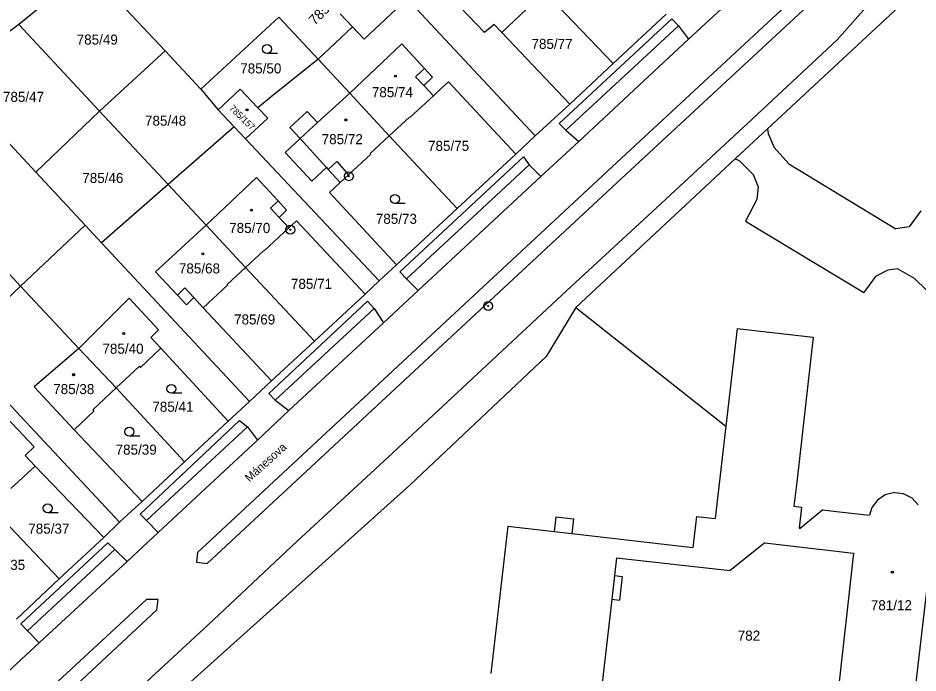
# Model space of a CAD drawing. Extents: x -593183 to -588034, y -1130415 to -1124994.
# Drawn here: x -591754 to -591601.8, y -1128669 to -1128558.2 of the extents above; entities that cross this region are included whole.
import ezdxf

# ---------------------------------------------------------------- set-up
doc = ezdxf.new("R2010")
doc.units = 0
for name, color, linetype in [('Vrstva 1', 7, 'Continuous'), ('Vrstva 15', 7, 'Continuous'), ('Vrstva 18', 7, 'Continuous'), ('Vrstva 19', 7, 'Continuous'), ('Vrstva 24', 7, 'Continuous'), ('Vrstva 25', 7, 'Continuous'), ('Vrstva 4', 7, 'Continuous')]:
    doc.layers.add(name, color=color, linetype=linetype)

msp = doc.modelspace()

# ---------------------------------------------------------------- linework, layer by layer
at = {"layer": 'Vrstva 1'}
for p, q in [((-591742.17, -1128549.82), (-591753.86, -1128559.37)), ((-591742.17, -1128549.82), (-591729.12, -1128563.82)), ((-591664.94, -1128553.81), (-591672.15, -1128560.71)), ((-591664.94, -1128553.81), (-591653.34, -1128565.95)), ((-591601.87, -1128553.34), (-591627.26, -1128577)), ((-591688.2, -1128554.95), (-591666.52, -1128578.2)), ((-591634.28, -1128556.01), (-591640.61, -1128561.84)), ((-591709.88, -1128558.08), (-591723.08, -1128570.3)), ((-591709.88, -1128558.08), (-591703.25, -1128565.19)), ((-591699.48, -1128557.52), (-591697.44, -1128559.71)), ((-591644.37, -1128557.61), (-591653.34, -1128565.95)), ((-591753.86, -1128559.37), (-591765.98, -1128568.19)), ((-591753.86, -1128559.37), (-591740.18, -1128574.02)), ((-591697.44, -1128559.71), (-591703.25, -1128565.19)), ((-591672.15, -1128560.71), (-591660.7, -1128572.79)), ((-591640.61, -1128561.84), (-591659.15, -1128579.12)), ((-591729.12, -1128563.82), (-591740.18, -1128574.02)), ((-591729.12, -1128563.82), (-591723.08, -1128570.3)), ((-591703.25, -1128565.19), (-591711.16, -1128571.59)), ((-591703.25, -1128565.19), (-591697.88, -1128570.94)), ((-591653.34, -1128565.95), (-591660.7, -1128572.79)), ((-591765.98, -1128568.19), (-591750.98, -1128584.3)), ((-591681.2, -1128569.05), (-591682.25, -1128570.01)), ((-591681.2, -1128569.05), (-591669.82, -1128581.26)), ((-591723.08, -1128570.3), (-591720.12, -1128573.8)), ((-591716.4, -1128570.28), (-591720.12, -1128573.8)), ((-591716.4, -1128570.28), (-591713.41, -1128573.43)), ((-591697.88, -1128570.94), (-591691.23, -1128578.19)), ((-591682.25, -1128570.01), (-591683.75, -1128571.4)), ((-591711.16, -1128571.59), (-591713.41, -1128573.43)), ((-591683.75, -1128571.4), (-591687.73, -1128575.1)), ((-591740.18, -1128574.02), (-591750.98, -1128584.3)), ((-591740.18, -1128574.02), (-591728.6, -1128586.41)), ((-591720.12, -1128573.8), (-591717.4, -1128576.67)), ((-591713.41, -1128573.43), (-591711.76, -1128575.16)), ((-591660.7, -1128572.79), (-591666.52, -1128578.2)), ((-591711.76, -1128575.16), (-591715.49, -1128578.68)), ((-591687.81, -1128575), (-591691.23, -1128578.19)), ((-591687.81, -1128575), (-591687.73, -1128575.1)), ((-591717.4, -1128576.67), (-591728.6, -1128586.41)), ((-591717.4, -1128576.67), (-591715.49, -1128578.68)), ((-591627.26, -1128577), (-591632.71, -1128582.09)), ((-591715.49, -1128578.68), (-591692.89, -1128602.69)), ((-591691.23, -1128578.19), (-591694.43, -1128581.16)), ((-591691.23, -1128578.19), (-591679.71, -1128590.44)), ((-591666.52, -1128578.2), (-591669.82, -1128581.26)), ((-591659.15, -1128579.12), (-591665.56, -1128585.07)), ((-591694.34, -1128581.26), (-591698.1, -1128584.75)), ((-591694.43, -1128581.16), (-591694.34, -1128581.26)), ((-591669.82, -1128581.26), (-591679.71, -1128590.44)), ((-591632.71, -1128582.09), (-591659.65, -1128607.2)), ((-591750.98, -1128584.3), (-591742.62, -1128593.28)), ((-591698.1, -1128584.75), (-591699.5, -1128586.05)), ((-591699.5, -1128586.05), (-591701.33, -1128587.76)), ((-591665.56, -1128585.07), (-591686.34, -1128604.35)), ((-591728.6, -1128586.41), (-591739.83, -1128596.28)), ((-591728.6, -1128586.41), (-591722.17, -1128593.27)), ((-591701.33, -1128587.76), (-591689.96, -1128599.97)), ((-591679.71, -1128590.44), (-591689.96, -1128599.97)), ((-591742.62, -1128593.28), (-591753.53, -1128603.62)), ((-591742.62, -1128593.28), (-591739.83, -1128596.28)), ((-591722.17, -1128593.27), (-591715.51, -1128600.42)), ((-591708.18, -1128593.75), (-591712.35, -1128597.64)), ((-591706.87, -1128592.54), (-591708.18, -1128593.75)), ((-591706.87, -1128592.54), (-591695.3, -1128604.93)), ((-591762.22, -1128594.28), (-591753.53, -1128603.62)), ((-591739.83, -1128596.28), (-591714.86, -1128623.1)), ((-591712.43, -1128597.55), (-591715.51, -1128600.42)), ((-591712.43, -1128597.55), (-591712.35, -1128597.64)), ((-591689.96, -1128599.97), (-591692.89, -1128602.69)), ((-591715.51, -1128600.42), (-591718.61, -1128603.32)), ((-591715.51, -1128600.42), (-591703.87, -1128612.89)), ((-591692.89, -1128602.69), (-591695.3, -1128604.93)), ((-591753.53, -1128603.62), (-591764.43, -1128613.95)), ((-591753.53, -1128603.62), (-591743.71, -1128614.16)), ((-591718.53, -1128603.41), (-591722.65, -1128607.25)), ((-591718.61, -1128603.32), (-591718.53, -1128603.41)), ((-591686.34, -1128604.35), (-591692.16, -1128609.78)), ((-591695.3, -1128604.93), (-591703.87, -1128612.89)), ((-591722.65, -1128607.25), (-591711.12, -1128619.63)), ((-591659.65, -1128607.2), (-591664.66, -1128615.49)), ((-591659.65, -1128607.2), (-591634.3, -1128627.26)), ((-591692.16, -1128609.78), (-591708.19, -1128624.66)), ((-591632.4, -1128610.75), (-591634.3, -1128627.26)), ((-591632.4, -1128610.75), (-591619.56, -1128612.22)), ((-591703.87, -1128612.89), (-591711.12, -1128619.63)), ((-591619.56, -1128612.22), (-591622.32, -1128636.74)), ((-591743.71, -1128614.16), (-591737.38, -1128620.79)), ((-591729.82, -1128614.09), (-591733.26, -1128617.34)), ((-591729.82, -1128614.09), (-591718.46, -1128626.42)), ((-591664.66, -1128615.49), (-591687.69, -1128637.18)), ((-591733.46, -1128617.12), (-591737.38, -1128620.79)), ((-591733.46, -1128617.12), (-591733.26, -1128617.34)), ((-591711.12, -1128619.63), (-591714.86, -1128623.1)), ((-591758.36, -1128620.45), (-591736.83, -1128643.52)), ((-591737.38, -1128620.79), (-591741.33, -1128624.52)), ((-591737.38, -1128620.79), (-591725.84, -1128633.31)), ((-591714.86, -1128623.1), (-591718.46, -1128626.42)), ((-591741.14, -1128624.72), (-591744.49, -1128627.88)), ((-591741.33, -1128624.52), (-591741.14, -1128624.72)), ((-591708.19, -1128624.66), (-591713.47, -1128629.64)), ((-591718.46, -1128626.42), (-591725.84, -1128633.31)), ((-591634.3, -1128627.26), (-591636.09, -1128642.89)), ((-591744.49, -1128627.88), (-591732.99, -1128640.02)), ((-591713.47, -1128629.64), (-591730.3, -1128645.29)), ((-591725.84, -1128633.31), (-591732.99, -1128640.02)), ((-591751.08, -1128634.06), (-591755.18, -1128637.81)), ((-591751.08, -1128634.06), (-591739.49, -1128646.1)), ((-591687.69, -1128637.18), (-591726.9, -1128672.47)), ((-591622.32, -1128636.74), (-591622.78, -1128640.79)), ((-591607.37, -1128638.91), (-591608.69, -1128639.8)), ((-591605.78, -1128638.52), (-591607.37, -1128638.91)), ((-591605.78, -1128638.52), (-591604.31, -1128638.67)), ((-591604.31, -1128638.67), (-591602.85, -1128639.43)), ((-591602.85, -1128639.43), (-591601.76, -1128640.58)), ((-591758.6, -1128640.9), (-591747.04, -1128653.1)), ((-591732.99, -1128640.02), (-591735.37, -1128642.15)), ((-591622.78, -1128640.79), (-591621.52, -1128640.98)), ((-591621.52, -1128640.98), (-591621.91, -1128644.52)), ((-591609.62, -1128641.03), (-591610.01, -1128642.35)), ((-591608.69, -1128639.8), (-591609.62, -1128641.03)), ((-591735.37, -1128642.15), (-591736.83, -1128643.52)), ((-591639.29, -1128642.56), (-591639.86, -1128647.79)), ((-591639.29, -1128642.56), (-591636.09, -1128642.89)), ((-591617.89, -1128641.45), (-591621.73, -1128644.58)), ((-591617.89, -1128641.45), (-591616.11, -1128641.65)), ((-591616.11, -1128641.65), (-591610.01, -1128642.35)), ((-591736.83, -1128643.52), (-591739.49, -1128646.1)), ((-591663.02, -1128642.64), (-591663.33, -1128645.08)), ((-591663.02, -1128642.64), (-591660.08, -1128642.97)), ((-591660.08, -1128642.97), (-591660.34, -1128645.43)), ((-591730.3, -1128645.29), (-591735.54, -1128650.18)), ((-591671.18, -1128644.17), (-591674.06, -1128669.12)), ((-591671.18, -1128644.17), (-591663.33, -1128645.08)), ((-591660.34, -1128645.43), (-591639.86, -1128647.79)), ((-591621.91, -1128644.52), (-591621.73, -1128644.58)), ((-591739.49, -1128646.1), (-591747.04, -1128653.1)), ((-591627.7, -1128647.01), (-591633.59, -1128651.7)), ((-591627.7, -1128647.01), (-591612.72, -1128648.77)), ((-591735.54, -1128650.18), (-591750.39, -1128663.95)), ((-591652.81, -1128649.57), (-591653.15, -1128652.55)), ((-591652.81, -1128649.57), (-591633.59, -1128651.7)), ((-591612.72, -1128648.77), (-591616.04, -1128678.47)), ((-591747.04, -1128653.1), (-591754.23, -1128659.9)), ((-591653.15, -1128652.55), (-591651.81, -1128652.73)), ((-591651.81, -1128652.73), (-591652.26, -1128656.7)), ((-591600.28, -1128654.18), (-591603.29, -1128679.92)), ((-591653.6, -1128656.52), (-591655.29, -1128671.27)), ((-591653.6, -1128656.52), (-591652.26, -1128656.7)), ((-591750.39, -1128663.95), (-591755.79, -1128668.95))]:
    msp.add_line(p, q, dxfattribs=at)
at = {"layer": 'Vrstva 24'}
for centre, radius in [((-591698.03, -1128585.01), 0.75), ((-591698.03, -1128585.01), 0.0903), ((-591707.93, -1128594.06), 0.75), ((-591707.93, -1128594.06), 0.0903), ((-591674.48, -1128606.97), 0.75), ((-591674.48, -1128606.97), 0.0903)]:
    msp.add_circle(centre, radius, dxfattribs=at)
at = {"layer": 'Vrstva 25'}
for p, q in [((-591710.12, -1128564.24), (-591711.87, -1128564.24)), ((-591688.5, -1128589.6), (-591690.25, -1128589.6)), ((-591726.29, -1128621.72), (-591728.04, -1128621.72)), ((-591733.4, -1128628.97), (-591735.15, -1128628.97)), ((-591747.2, -1128641.92), (-591748.95, -1128641.92))]:
    msp.add_line(p, q, dxfattribs=at)
for centre, radius in [((-591711.87, -1128563.49), 0.75), ((-591690.16, -1128568.09), 0.175), ((-591690.16, -1128568.09), 0.15), ((-591715.26, -1128573.78), 0.175), ((-591715.26, -1128573.78), 0.15), ((-591698.55, -1128575.49), 0.175), ((-591698.55, -1128575.49), 0.15), ((-591690.25, -1128588.85), 0.75), ((-591714.51, -1128590.74), 0.175), ((-591714.51, -1128590.74), 0.15), ((-591722.72, -1128598.14), 0.175), ((-591722.72, -1128598.14), 0.15), ((-591736.1, -1128611.61), 0.175), ((-591736.1, -1128611.61), 0.15), ((-591744.57, -1128618.57), 0.175), ((-591744.57, -1128618.57), 0.15), ((-591728.04, -1128620.97), 0.75), ((-591735.15, -1128628.22), 0.75), ((-591748.95, -1128641.17), 0.75), ((-591606.15, -1128651.98), 0.175), ((-591606.15, -1128651.98), 0.15)]:
    msp.add_circle(centre, radius, dxfattribs=at)
at = {"layer": 'Vrstva 4'}
for p, q in [((-591610.72, -1128543.68), (-591652.72, -1128582.71)), ((-591609.02, -1128545.54), (-591651.16, -1128584.67)), ((-591688.2, -1128554.95), (-591695.46, -1128561.82)), ((-591680.62, -1128554.89), (-591675.08, -1128560.67)), ((-591609.79, -1128555.5), (-591615.47, -1128561.95)), ((-591643.43, -1128558.38), (-591662.5, -1128576.1)), ((-591643.43, -1128558.38), (-591642.32, -1128559.58)), ((-591697.44, -1128559.71), (-591695.46, -1128561.82)), ((-591673.48, -1128559.37), (-591675.08, -1128560.67)), ((-591673.48, -1128559.37), (-591672.15, -1128560.71)), ((-591642.32, -1128559.58), (-591661.34, -1128577.22)), ((-591642.32, -1128559.58), (-591640.61, -1128561.84)), ((-591615.47, -1128561.95), (-591630.66, -1128576.07)), ((-591689.07, -1128562.64), (-591697.88, -1128570.94)), ((-591689.07, -1128562.64), (-591685.26, -1128566.76)), ((-591685.26, -1128566.76), (-591686.75, -1128568.17)), ((-591685.26, -1128566.76), (-591683.88, -1128568.25)), ((-591686.75, -1128568.17), (-591685.35, -1128569.68)), ((-591683.88, -1128568.25), (-591685.35, -1128569.68)), ((-591697.88, -1128570.94), (-591703.34, -1128575.94)), ((-591685.35, -1128569.68), (-591683.75, -1128571.4)), ((-591705.06, -1128574.06), (-591708.01, -1128576.76)), ((-591705.06, -1128574.06), (-591703.34, -1128575.94)), ((-591708.01, -1128576.76), (-591706.29, -1128578.64)), ((-591703.34, -1128575.94), (-591706.29, -1128578.64)), ((-591662.5, -1128576.1), (-591661.34, -1128577.22)), ((-591630.66, -1128576.07), (-591645.96, -1128590.29)), ((-591627.26, -1128577), (-591627.15, -1128577.77)), ((-591706.29, -1128578.64), (-591708.83, -1128580.97)), ((-591706.29, -1128578.64), (-591701.8, -1128583.54)), ((-591661.34, -1128577.22), (-591659.15, -1128579.12)), ((-591627.15, -1128577.77), (-591626.14, -1128580.14)), ((-591626.14, -1128580.14), (-591623.63, -1128582.93)), ((-591708.83, -1128580.97), (-591704.3, -1128585.84)), ((-591668.5, -1128581.72), (-591689.43, -1128601.15)), ((-591668.5, -1128581.72), (-591667.55, -1128583.06)), ((-591652.72, -1128582.71), (-591723.6, -1128648.66)), ((-591700.07, -1128582.54), (-591701.54, -1128583.85)), ((-591700.07, -1128582.54), (-591698.1, -1128584.75)), ((-591667.55, -1128583.06), (-591688.3, -1128602.36)), ((-591667.55, -1128583.06), (-591665.56, -1128585.07)), ((-591632.71, -1128582.09), (-591632.07, -1128582.37)), ((-591632.07, -1128582.37), (-591629.7, -1128584.72)), ((-591623.63, -1128582.93), (-591605.57, -1128593.92)), ((-591651.16, -1128584.67), (-591721.98, -1128650.5)), ((-591701.8, -1128583.54), (-591704.3, -1128585.84)), ((-591701.8, -1128583.54), (-591701.54, -1128583.85)), ((-591701.54, -1128583.85), (-591699.5, -1128586.05)), ((-591629.7, -1128584.72), (-591628.83, -1128586.8)), ((-591713.65, -1128585.21), (-591722.17, -1128593.27)), ((-591713.65, -1128585.21), (-591710, -1128589.17)), ((-591628.83, -1128586.8), (-591629.08, -1128588.97)), ((-591710, -1128589.17), (-591711.31, -1128590.39)), ((-591710, -1128589.17), (-591708.56, -1128590.73)), ((-591629.08, -1128588.97), (-591630.98, -1128592.62)), ((-591711.31, -1128590.39), (-591709.81, -1128592)), ((-591708.56, -1128590.73), (-591709.81, -1128592)), ((-591645.96, -1128590.29), (-591661.19, -1128604.32)), ((-591601.33, -1128590.85), (-591603.3, -1128593.59)), ((-591709.81, -1128592), (-591708.18, -1128593.75)), ((-591722.17, -1128593.27), (-591730.7, -1128601.16)), ((-591630.98, -1128592.62), (-591610.97, -1128604.7)), ((-591603.3, -1128593.59), (-591605.57, -1128593.92)), ((-591730.7, -1128601.16), (-591727, -1128605.15)), ((-591689.43, -1128601.15), (-591688.3, -1128602.36)), ((-591606.9, -1128600.88), (-591609.02, -1128601.98)), ((-591605.25, -1128600.68), (-591606.9, -1128600.88)), ((-591605.25, -1128600.68), (-591602.49, -1128602.27)), ((-591688.3, -1128602.36), (-591686.34, -1128604.35)), ((-591609.02, -1128601.98), (-591610.97, -1128604.7)), ((-591602.49, -1128602.27), (-591595.08, -1128609.46)), ((-591725.78, -1128603.88), (-591727, -1128605.15)), ((-591725.78, -1128603.88), (-591724.25, -1128605.53)), ((-591661.19, -1128604.32), (-591676.29, -1128618.45)), ((-591735.18, -1128605.66), (-591743.71, -1128614.16)), ((-591735.18, -1128605.66), (-591730.2, -1128611)), ((-591727, -1128605.15), (-591725.48, -1128606.77)), ((-591724.25, -1128605.53), (-591725.48, -1128606.77)), ((-591724.25, -1128605.53), (-591722.65, -1128607.25)), ((-591694.87, -1128606.13), (-591711.59, -1128621.76)), ((-591693.77, -1128607.36), (-591710.47, -1128622.91)), ((-591694.87, -1128606.13), (-591693.77, -1128607.36)), ((-591693.77, -1128607.36), (-591692.16, -1128609.78)), ((-591730.2, -1128611), (-591731.53, -1128612.26)), ((-591731.53, -1128612.26), (-591729.82, -1128614.09)), ((-591743.71, -1128614.16), (-591751.25, -1128620.64)), ((-591676.29, -1128618.45), (-591691.46, -1128632.58)), ((-591751.25, -1128620.64), (-591744.49, -1128627.88)), ((-591711.59, -1128621.76), (-591710.47, -1128622.91)), ((-591710.47, -1128622.91), (-591708.19, -1128624.66)), ((-591755.89, -1128625.83), (-591751.26, -1128630.8)), ((-591716.55, -1128626.32), (-591733.34, -1128642.14)), ((-591715.19, -1128627.38), (-591732.25, -1128643.24)), ((-591716.55, -1128626.32), (-591715.19, -1128627.38)), ((-591715.19, -1128627.38), (-591713.47, -1128629.64)), ((-591751.26, -1128630.8), (-591752.76, -1128632.26)), ((-591752.76, -1128632.26), (-591751.08, -1128634.06)), ((-591691.46, -1128632.58), (-591706.75, -1128646.71)), ((-591733.34, -1128642.14), (-591732.25, -1128643.24)), ((-591732.25, -1128643.24), (-591730.3, -1128645.29)), ((-591663.33, -1128645.08), (-591660.34, -1128645.43)), ((-591738.78, -1128647.03), (-591753.48, -1128660.7)), ((-591738.78, -1128647.03), (-591737.6, -1128648.16)), ((-591706.75, -1128646.71), (-591721.84, -1128660.87)), ((-591737.6, -1128648.16), (-591752.36, -1128661.88)), ((-591737.6, -1128648.16), (-591735.54, -1128650.18)), ((-591723.6, -1128648.66), (-591723.79, -1128650.31)), ((-591723.79, -1128650.31), (-591721.98, -1128650.5)), ((-591653.15, -1128652.55), (-591653.6, -1128656.52)), ((-591732.24, -1128656.62), (-591773.66, -1128694.87)), ((-591730.36, -1128656.62), (-591732.24, -1128656.62)), ((-591730.36, -1128656.62), (-591730.54, -1128658.41)), ((-591730.54, -1128658.41), (-591835.71, -1128756.1)), ((-591753.48, -1128660.7), (-591752.36, -1128661.88)), ((-591721.84, -1128660.87), (-591736.99, -1128674.87)), ((-591752.36, -1128661.88), (-591750.39, -1128663.95))]:
    msp.add_line(p, q, dxfattribs=at)

# ---------------------------------------------------------------- texts
at = {"layer": 'Vrstva 15'}
msp.add_text('Mánesova', height=1.4, rotation=42.1494, dxfattribs=at).set_placement((-591714.84, -1128636.8))
at = {"layer": 'Vrstva 18'}
msp.add_text('785/52', height=1.7, rotation=45.0357, dxfattribs=at).set_placement((-591703.81, -1128559.57))
for s, p in [('785/49', (-591744.05, -1128562.74)), ('785/77', (-591667.16, -1128563.47)), ('785/50', (-591716.4, -1128567.62)), ('785/47', (-591756.52, -1128572.43)), ('785/48', (-591732.5, -1128576.46)), ('785/75', (-591684.65, -1128580.72)), ('785/46', (-591743.11, -1128586.15)), ('785/73', (-591693.48, -1128593.06)), ('785/71', (-591707.83, -1128604.06)), ('785/69', (-591717.44, -1128610.08)), ('785/41', (-591731.26, -1128624.85)), ('785/39', (-591737.47, -1128632.1)), ('785/37', (-591752.23, -1128645.47)), ('785/35', (-591759.71, -1128651.59)), ('782', (-591632.29, -1128663.56))]:
    msp.add_text(s, height=1.7, dxfattribs=at).set_placement(p)
at = {"layer": 'Vrstva 19'}
for s, p in [('785/74', (-591694.15, -1128571.64)), ('785/72', (-591702.63, -1128579.59)), ('785/70', (-591718.27, -1128594.6)), ('785/68', (-591726.77, -1128601.45)), ('785/40', (-591739.7, -1128615.03)), ('785/38', (-591748.02, -1128621.86)), ('781/12', (-591609.79, -1128658.42))]:
    msp.add_text(s, height=1.7, dxfattribs=at).set_placement(p)
msp.add_text('785/157', height=1.1, rotation=315.708, dxfattribs=at).set_placement((-591718.34, -1128573.62))

doc.saveas('drawing.dxf')
